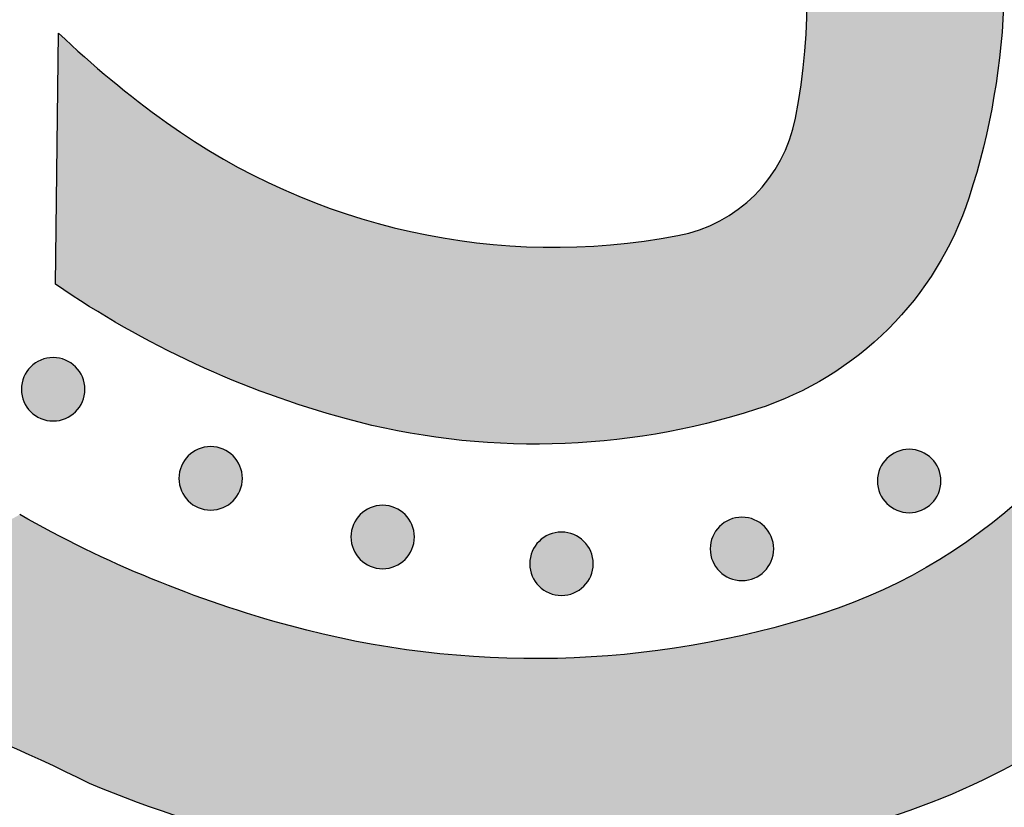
# Model space of a CAD drawing. Header units: millimetres. Extents: x -3873 to -97, y 912 to 4165.
# Tile 366 of 656: x -1880 to -1825, y 2607 to 2651. Entities that reach past the tile are written whole.
import ezdxf

# ---------------------------------------------------------------- set-up
doc = ezdxf.new("R2010")
doc.units = ezdxf.units.MM
doc.layers.add('pattern', color=7, linetype='Continuous', true_color=0x000000)

msp = doc.modelspace()

# ---------------------------------------------------------------- hatches: boundary and pattern name
at = {"layer": 'pattern'}
for points in [[(-1803.34, 2685.458), (-1804.235, 2686.599), (-1805.1, 2687.767), (-1805.933, 2688.962), (-1806.735, 2690.182), (-1807.503, 2691.426), (-1808.236, 2692.693), (-1808.934, 2693.981), (-1809.596, 2695.289), (-1810.22, 2696.615), (-1810.806, 2697.958), (-1811.354, 2699.316), (-1811.863, 2700.687), (-1812.332, 2702.069), (-1812.761, 2703.461), (-1813.151, 2704.862), (-1813.499, 2706.269), (-1813.688, 2704.727), (-1813.918, 2703.187), (-1814.189, 2701.65), (-1814.5, 2700.119), (-1814.852, 2698.594), (-1815.245, 2697.077), (-1815.677, 2695.57), (-1816.15, 2694.074), (-1816.661, 2692.592), (-1817.211, 2691.123), (-1817.799, 2689.671), (-1818.425, 2688.237), (-1819.087, 2686.821), (-1819.785, 2685.425), (-1820.518, 2684.051), (-1821.284, 2682.7), (-1820.304, 2680.9), (-1819.38, 2679.068), (-1818.512, 2677.206), (-1817.703, 2675.316), (-1816.954, 2673.402), (-1816.266, 2671.466), (-1815.639, 2669.512), (-1815.075, 2667.541), (-1814.841, 2666.64), (-1814.622, 2665.733), (-1814.419, 2664.819), (-1814.232, 2663.901), (-1814.061, 2662.977), (-1813.907, 2662.049), (-1813.769, 2661.116), (-1813.648, 2660.18), (-1813.544, 2659.24), (-1813.456, 2658.298), (-1813.386, 2657.353), (-1813.332, 2656.407), (-1813.296, 2655.459), (-1813.277, 2654.51), (-1813.275, 2653.56), (-1813.291, 2652.611), (-1813.324, 2651.661), (-1813.374, 2650.713), (-1813.441, 2649.766), (-1813.525, 2648.822), (-1813.627, 2647.879), (-1813.745, 2646.939), (-1813.88, 2646.002), (-1814.032, 2645.069), (-1814.201, 2644.14), (-1814.386, 2643.216), (-1814.587, 2642.297), (-1814.805, 2641.383), (-1815.038, 2640.475), (-1815.287, 2639.573), (-1815.552, 2638.678), (-1815.832, 2637.79), (-1816.112, 2636.968), (-1816.417, 2636.149), (-1816.748, 2635.334), (-1817.105, 2634.525), (-1817.486, 2633.722), (-1817.893, 2632.927), (-1818.326, 2632.14), (-1818.783, 2631.364), (-1819.264, 2630.599), (-1819.77, 2629.846), (-1820.299, 2629.107), (-1820.852, 2628.382), (-1821.426, 2627.672), (-1822.023, 2626.98), (-1822.641, 2626.305), (-1823.279, 2625.648), (-1823.937, 2625.011), (-1824.613, 2624.395), (-1825.307, 2623.799), (-1826.017, 2623.225), (-1826.743, 2622.674), (-1827.483, 2622.146), (-1828.237, 2621.642), (-1829.003, 2621.162), (-1829.78, 2620.706), (-1830.567, 2620.275), (-1831.363, 2619.87), (-1832.166, 2619.489), (-1832.976, 2619.134), (-1833.792, 2618.805), (-1834.611, 2618.501), (-1835.433, 2618.222), (-1836.322, 2617.944), (-1837.218, 2617.681), (-1838.12, 2617.433), (-1839.029, 2617.201), (-1839.943, 2616.985), (-1840.862, 2616.786), (-1841.787, 2616.602), (-1842.716, 2616.435), (-1843.65, 2616.285), (-1844.586, 2616.151), (-1845.527, 2616.035), (-1846.469, 2615.935), (-1847.414, 2615.852), (-1848.361, 2615.787), (-1849.31, 2615.738), (-1850.259, 2615.707), (-1851.208, 2615.693), (-1852.158, 2615.697), (-1853.107, 2615.717), (-1854.055, 2615.755), (-1855.001, 2615.81), (-1855.946, 2615.882), (-1856.888, 2615.971), (-1857.827, 2616.077), (-1858.763, 2616.2), (-1859.696, 2616.34), (-1860.624, 2616.496), (-1861.547, 2616.668), (-1862.466, 2616.856), (-1863.379, 2617.061), (-1864.286, 2617.281), (-1865.187, 2617.517), (-1867.154, 2618.084), (-1869.106, 2618.714), (-1871.039, 2619.405), (-1872.95, 2620.156), (-1874.836, 2620.968), (-1876.696, 2621.837), (-1878.525, 2622.764), (-1880.322, 2623.746), (-1881.413, 2623.143), (-1882.516, 2622.562), (-1883.631, 2622), (-1884.758, 2621.46), (-1885.895, 2620.94), (-1887.044, 2620.443), (-1888.201, 2619.967), (-1889.368, 2619.513), (-1890.544, 2619.082), (-1891.727, 2618.673), (-1892.917, 2618.287), (-1894.114, 2617.924), (-1895.317, 2617.585), (-1896.525, 2617.268), (-1897.737, 2616.975), (-1898.953, 2616.706), (-1896.046, 2616.011), (-1893.158, 2615.228), (-1890.292, 2614.357), (-1887.453, 2613.4), (-1884.643, 2612.356), (-1881.868, 2611.229), (-1879.131, 2610.019), (-1876.435, 2608.729), (-1875.139, 2608.199), (-1873.826, 2607.696), (-1872.498, 2607.221), (-1871.156, 2606.773), (-1869.8, 2606.354), (-1868.431, 2605.964), (-1867.051, 2605.603), (-1865.66, 2605.273), (-1864.259, 2604.972), (-1862.849, 2604.703), (-1861.431, 2604.465), (-1860.007, 2604.258), (-1858.577, 2604.084), (-1857.142, 2603.941), (-1855.704, 2603.83), (-1854.263, 2603.752), (-1852.821, 2603.706), (-1851.379, 2603.693), (-1849.937, 2603.711), (-1848.497, 2603.762), (-1847.061, 2603.846), (-1845.628, 2603.961), (-1844.2, 2604.108), (-1842.778, 2604.287), (-1841.364, 2604.496), (-1839.958, 2604.737), (-1838.561, 2605.008), (-1837.174, 2605.309), (-1835.798, 2605.639), (-1834.434, 2605.999), (-1833.083, 2606.387), (-1831.745, 2606.803), (-1830.599, 2607.191), (-1829.456, 2607.615), (-1828.32, 2608.074), (-1827.191, 2608.569), (-1826.071, 2609.1), (-1824.961, 2609.665), (-1823.864, 2610.266), (-1822.78, 2610.901), (-1821.713, 2611.57), (-1820.662, 2612.273), (-1819.63, 2613.01), (-1818.618, 2613.778), (-1817.628, 2614.578), (-1816.661, 2615.408), (-1815.718, 2616.268), (-1814.801, 2617.156), (-1813.912, 2618.071), (-1813.05, 2619.012), (-1812.218, 2619.977), (-1811.417, 2620.966), (-1810.647, 2621.977), (-1809.909, 2623.008), (-1809.204, 2624.057), (-1808.533, 2625.124), (-1807.896, 2626.206), (-1807.293, 2627.302), (-1806.726, 2628.411), (-1806.193, 2629.53), (-1805.697, 2630.658), (-1805.235, 2631.794), (-1804.809, 2632.936), (-1804.419, 2634.082), (-1803.911, 2635.719), (-1803.447, 2637.37), (-1803.027, 2639.032), (-1802.652, 2640.705), (-1802.113, 2643.454), (-1801.649, 2646.224), (-1801.261, 2649.013), (-1800.951, 2651.817), (-1800.718, 2654.633), (-1800.564, 2657.458), (-1800.489, 2660.288), (-1800.493, 2663.12), (-1800.576, 2665.951), (-1800.738, 2668.777), (-1800.979, 2671.596), (-1801.298, 2674.403), (-1801.695, 2677.197), (-1802.168, 2679.972), (-1802.717, 2682.727)], [(-1878.324, 2636.637), (-1878.144, 2650.681), (-1876.704, 2649.356), (-1875.218, 2648.08), (-1873.689, 2646.856), (-1872.119, 2645.686), (-1871.368, 2645.16), (-1870.6, 2644.65), (-1869.816, 2644.157), (-1869.017, 2643.682), (-1868.203, 2643.226), (-1867.374, 2642.788), (-1866.533, 2642.371), (-1865.678, 2641.973), (-1864.812, 2641.596), (-1863.934, 2641.241), (-1863.045, 2640.908), (-1862.147, 2640.597), (-1861.24, 2640.308), (-1860.325, 2640.043), (-1859.403, 2639.801), (-1858.475, 2639.583), (-1857.541, 2639.389), (-1856.603, 2639.219), (-1855.661, 2639.073), (-1854.717, 2638.951), (-1853.772, 2638.854), (-1852.826, 2638.781), (-1851.88, 2638.732), (-1850.935, 2638.708), (-1849.993, 2638.707), (-1849.054, 2638.731), (-1848.118, 2638.778), (-1847.187, 2638.848), (-1846.262, 2638.941), (-1845.344, 2639.057), (-1844.432, 2639.195), (-1843.529, 2639.354), (-1843.386, 2639.383), (-1843.243, 2639.414), (-1843.1, 2639.447), (-1842.957, 2639.484), (-1842.813, 2639.523), (-1842.67, 2639.565), (-1842.527, 2639.61), (-1842.384, 2639.658), (-1842.241, 2639.708), (-1842.099, 2639.761), (-1841.957, 2639.818), (-1841.816, 2639.876), (-1841.675, 2639.938), (-1841.535, 2640.003), (-1841.396, 2640.07), (-1841.258, 2640.14), (-1841.121, 2640.213), (-1840.984, 2640.289), (-1840.849, 2640.368), (-1840.715, 2640.449), (-1840.582, 2640.533), (-1840.451, 2640.62), (-1840.321, 2640.709), (-1840.192, 2640.801), (-1840.066, 2640.896), (-1839.94, 2640.993), (-1839.817, 2641.092), (-1839.695, 2641.194), (-1839.576, 2641.299), (-1839.458, 2641.405), (-1839.342, 2641.514), (-1839.229, 2641.626), (-1839.117, 2641.739), (-1839.008, 2641.855), (-1838.901, 2641.972), (-1838.796, 2642.092), (-1838.694, 2642.213), (-1838.594, 2642.336), (-1838.497, 2642.461), (-1838.402, 2642.588), (-1838.31, 2642.716), (-1838.221, 2642.846), (-1838.134, 2642.977), (-1838.049, 2643.11), (-1837.968, 2643.244), (-1837.889, 2643.379), (-1837.813, 2643.515), (-1837.74, 2643.652), (-1837.669, 2643.79), (-1837.602, 2643.929), (-1837.537, 2644.069), (-1837.475, 2644.21), (-1837.416, 2644.351), (-1837.359, 2644.493), (-1837.306, 2644.635), (-1837.255, 2644.777), (-1837.207, 2644.92), (-1837.162, 2645.063), (-1837.12, 2645.206), (-1837.081, 2645.35), (-1837.044, 2645.493), (-1837.01, 2645.636), (-1836.978, 2645.779), (-1836.95, 2645.922), (-1836.789, 2646.825), (-1836.649, 2647.736), (-1836.532, 2648.655), (-1836.437, 2649.579), (-1836.365, 2650.51), (-1836.317, 2651.445), (-1836.292, 2652.385), (-1836.291, 2653.327), (-1836.313, 2654.272), (-1836.36, 2655.218), (-1836.432, 2656.164), (-1836.527, 2657.11), (-1836.647, 2658.054), (-1836.792, 2658.996), (-1836.96, 2659.934), (-1837.153, 2660.868), (-1837.369, 2661.797), (-1837.609, 2662.719), (-1837.873, 2663.635), (-1838.16, 2664.542), (-1838.469, 2665.441), (-1838.801, 2666.33), (-1839.155, 2667.208), (-1839.53, 2668.076), (-1839.926, 2668.931), (-1840.342, 2669.773), (-1840.778, 2670.602), (-1841.234, 2671.417), (-1841.707, 2672.217), (-1842.199, 2673.002), (-1842.707, 2673.771), (-1843.232, 2674.523), (-1844.399, 2676.095), (-1845.62, 2677.626), (-1846.893, 2679.114), (-1848.216, 2680.557), (-1834.172, 2680.712), (-1833.547, 2679.78), (-1832.942, 2678.833), (-1832.355, 2677.872), (-1831.789, 2676.898), (-1831.242, 2675.912), (-1830.717, 2674.913), (-1830.212, 2673.903), (-1829.728, 2672.883), (-1829.266, 2671.852), (-1828.826, 2670.812), (-1828.409, 2669.764), (-1828.014, 2668.708), (-1827.641, 2667.644), (-1827.292, 2666.574), (-1826.965, 2665.499), (-1826.662, 2664.419), (-1826.481, 2663.724), (-1826.313, 2663.025), (-1826.156, 2662.321), (-1826.012, 2661.614), (-1825.881, 2660.902), (-1825.762, 2660.187), (-1825.655, 2659.468), (-1825.562, 2658.747), (-1825.482, 2658.023), (-1825.414, 2657.297), (-1825.36, 2656.569), (-1825.319, 2655.84), (-1825.291, 2655.11), (-1825.276, 2654.379), (-1825.275, 2653.647), (-1825.287, 2652.916), (-1825.312, 2652.184), (-1825.351, 2651.454), (-1825.403, 2650.725), (-1825.468, 2649.997), (-1825.546, 2649.27), (-1825.637, 2648.546), (-1825.741, 2647.825), (-1825.858, 2647.106), (-1825.988, 2646.39), (-1826.131, 2645.678), (-1826.286, 2644.97), (-1826.453, 2644.266), (-1826.633, 2643.566), (-1826.825, 2642.871), (-1827.029, 2642.182), (-1827.245, 2641.498), (-1827.414, 2641), (-1827.599, 2640.503), (-1827.8, 2640.01), (-1828.016, 2639.519), (-1828.247, 2639.033), (-1828.494, 2638.551), (-1828.756, 2638.075), (-1829.033, 2637.604), (-1829.324, 2637.141), (-1829.631, 2636.684), (-1829.951, 2636.236), (-1830.286, 2635.797), (-1830.634, 2635.367), (-1830.996, 2634.948), (-1831.37, 2634.539), (-1831.757, 2634.141), (-1832.155, 2633.755), (-1832.565, 2633.381), (-1832.985, 2633.02), (-1833.416, 2632.673), (-1833.856, 2632.339), (-1834.304, 2632.019), (-1834.761, 2631.713), (-1835.225, 2631.422), (-1835.696, 2631.146), (-1836.173, 2630.885), (-1836.655, 2630.64), (-1837.142, 2630.409), (-1837.633, 2630.194), (-1838.127, 2629.994), (-1838.623, 2629.81), (-1839.122, 2629.641), (-1839.806, 2629.427), (-1840.496, 2629.224), (-1841.191, 2629.034), (-1841.891, 2628.855), (-1842.596, 2628.689), (-1843.304, 2628.535), (-1844.016, 2628.393), (-1844.732, 2628.265), (-1845.451, 2628.149), (-1846.173, 2628.046), (-1846.897, 2627.956), (-1847.624, 2627.879), (-1848.352, 2627.815), (-1849.081, 2627.765), (-1849.812, 2627.728), (-1850.543, 2627.704), (-1851.275, 2627.693), (-1852.006, 2627.696), (-1852.737, 2627.712), (-1853.467, 2627.741), (-1854.197, 2627.783), (-1854.924, 2627.839), (-1855.65, 2627.907), (-1856.374, 2627.989), (-1857.095, 2628.084), (-1857.813, 2628.191), (-1858.528, 2628.311), (-1859.24, 2628.444), (-1859.947, 2628.589), (-1860.651, 2628.747), (-1861.349, 2628.917), (-1862.043, 2629.098), (-1863.123, 2629.404), (-1864.198, 2629.732), (-1865.268, 2630.083), (-1866.33, 2630.458), (-1867.386, 2630.855), (-1868.434, 2631.274), (-1869.473, 2631.716), (-1870.502, 2632.18), (-1871.522, 2632.665), (-1872.531, 2633.172), (-1873.528, 2633.699), (-1874.514, 2634.247), (-1875.487, 2634.816), (-1876.447, 2635.404), (-1877.392, 2636.011)], [(-1877.2, 2629.503), (-1877.228, 2629.476), (-1877.257, 2629.449), (-1877.287, 2629.422), (-1877.318, 2629.396), (-1877.349, 2629.37), (-1877.382, 2629.345), (-1877.415, 2629.32), (-1877.449, 2629.296), (-1877.484, 2629.273), (-1877.52, 2629.25), (-1877.556, 2629.228), (-1877.594, 2629.207), (-1877.632, 2629.187), (-1877.67, 2629.167), (-1877.71, 2629.148), (-1877.75, 2629.13), (-1877.791, 2629.113), (-1877.832, 2629.097), (-1877.874, 2629.082), (-1877.916, 2629.068), (-1877.959, 2629.055), (-1878.003, 2629.043), (-1878.047, 2629.032), (-1878.091, 2629.022), (-1878.136, 2629.013), (-1878.181, 2629.006), (-1878.226, 2628.999), (-1878.271, 2628.994), (-1878.317, 2628.99), (-1878.363, 2628.987), (-1878.409, 2628.985), (-1878.455, 2628.985), (-1878.501, 2628.985), (-1878.547, 2628.987), (-1878.592, 2628.99), (-1878.638, 2628.994), (-1878.683, 2629), (-1878.729, 2629.006), (-1878.774, 2629.014), (-1878.818, 2629.023), (-1878.863, 2629.033), (-1878.906, 2629.044), (-1878.95, 2629.056), (-1878.993, 2629.069), (-1879.035, 2629.083), (-1879.077, 2629.098), (-1879.119, 2629.114), (-1879.159, 2629.131), (-1879.199, 2629.149), (-1879.239, 2629.168), (-1879.278, 2629.188), (-1879.316, 2629.208), (-1879.353, 2629.23), (-1879.389, 2629.252), (-1879.425, 2629.275), (-1879.46, 2629.298), (-1879.494, 2629.322), (-1879.527, 2629.347), (-1879.56, 2629.372), (-1879.591, 2629.398), (-1879.622, 2629.424), (-1879.652, 2629.451), (-1879.681, 2629.478), (-1879.709, 2629.506), (-1879.736, 2629.534), (-1879.764, 2629.563), (-1879.79, 2629.593), (-1879.816, 2629.624), (-1879.842, 2629.655), (-1879.867, 2629.688), (-1879.892, 2629.721), (-1879.916, 2629.755), (-1879.939, 2629.79), (-1879.962, 2629.826), (-1879.984, 2629.862), (-1880.005, 2629.9), (-1880.026, 2629.938), (-1880.045, 2629.976), (-1880.064, 2630.016), (-1880.082, 2630.056), (-1880.099, 2630.097), (-1880.115, 2630.138), (-1880.13, 2630.18), (-1880.144, 2630.222), (-1880.157, 2630.265), (-1880.169, 2630.309), (-1880.18, 2630.353), (-1880.19, 2630.397), (-1880.199, 2630.442), (-1880.206, 2630.487), (-1880.213, 2630.532), (-1880.218, 2630.577), (-1880.222, 2630.623), (-1880.225, 2630.669), (-1880.227, 2630.715), (-1880.227, 2630.761), (-1880.227, 2630.807), (-1880.225, 2630.852), (-1880.222, 2630.898), (-1880.218, 2630.944), (-1880.212, 2630.989), (-1880.206, 2631.035), (-1880.198, 2631.08), (-1880.19, 2631.124), (-1880.18, 2631.169), (-1880.169, 2631.212), (-1880.157, 2631.256), (-1880.143, 2631.299), (-1880.129, 2631.341), (-1880.114, 2631.383), (-1880.098, 2631.425), (-1880.081, 2631.465), (-1880.063, 2631.505), (-1880.044, 2631.545), (-1880.024, 2631.583), (-1880.004, 2631.621), (-1879.983, 2631.659), (-1879.96, 2631.695), (-1879.938, 2631.731), (-1879.914, 2631.766), (-1879.89, 2631.8), (-1879.866, 2631.833), (-1879.84, 2631.866), (-1879.814, 2631.897), (-1879.788, 2631.928), (-1879.761, 2631.958), (-1879.734, 2631.987), (-1879.707, 2632.015), (-1879.679, 2632.042), (-1879.649, 2632.069), (-1879.62, 2632.096), (-1879.589, 2632.122), (-1879.557, 2632.148), (-1879.525, 2632.173), (-1879.491, 2632.198), (-1879.457, 2632.222), (-1879.422, 2632.245), (-1879.387, 2632.268), (-1879.35, 2632.29), (-1879.313, 2632.311), (-1879.275, 2632.332), (-1879.236, 2632.351), (-1879.197, 2632.37), (-1879.156, 2632.388), (-1879.116, 2632.405), (-1879.074, 2632.421), (-1879.032, 2632.436), (-1878.99, 2632.45), (-1878.947, 2632.463), (-1878.903, 2632.475), (-1878.86, 2632.486), (-1878.815, 2632.496), (-1878.771, 2632.505), (-1878.726, 2632.512), (-1878.68, 2632.519), (-1878.635, 2632.524), (-1878.589, 2632.528), (-1878.543, 2632.531), (-1878.498, 2632.533), (-1878.452, 2632.533), (-1878.406, 2632.533), (-1878.36, 2632.531), (-1878.314, 2632.528), (-1878.268, 2632.524), (-1878.223, 2632.518), (-1878.178, 2632.512), (-1878.133, 2632.504), (-1878.088, 2632.495), (-1878.044, 2632.486), (-1878, 2632.475), (-1877.956, 2632.462), (-1877.914, 2632.449), (-1877.871, 2632.435), (-1877.829, 2632.42), (-1877.788, 2632.404), (-1877.747, 2632.387), (-1877.707, 2632.369), (-1877.668, 2632.35), (-1877.629, 2632.33), (-1877.591, 2632.31), (-1877.554, 2632.288), (-1877.517, 2632.266), (-1877.481, 2632.244), (-1877.447, 2632.22), (-1877.412, 2632.196), (-1877.379, 2632.171), (-1877.347, 2632.146), (-1877.315, 2632.12), (-1877.284, 2632.094), (-1877.255, 2632.067), (-1877.226, 2632.04), (-1877.197, 2632.013), (-1877.17, 2631.984), (-1877.143, 2631.955), (-1877.116, 2631.926), (-1877.09, 2631.895), (-1877.064, 2631.863), (-1877.039, 2631.831), (-1877.014, 2631.797), (-1876.99, 2631.763), (-1876.967, 2631.728), (-1876.944, 2631.693), (-1876.922, 2631.656), (-1876.901, 2631.619), (-1876.881, 2631.581), (-1876.861, 2631.542), (-1876.842, 2631.503), (-1876.824, 2631.462), (-1876.807, 2631.422), (-1876.791, 2631.38), (-1876.776, 2631.338), (-1876.762, 2631.296), (-1876.749, 2631.253), (-1876.737, 2631.209), (-1876.726, 2631.166), (-1876.716, 2631.121), (-1876.708, 2631.077), (-1876.7, 2631.032), (-1876.694, 2630.986), (-1876.688, 2630.941), (-1876.684, 2630.895), (-1876.681, 2630.849), (-1876.679, 2630.804), (-1876.679, 2630.758), (-1876.68, 2630.712), (-1876.681, 2630.666), (-1876.684, 2630.62), (-1876.689, 2630.574), (-1876.694, 2630.529), (-1876.7, 2630.484), (-1876.708, 2630.439), (-1876.717, 2630.394), (-1876.727, 2630.35), (-1876.738, 2630.306), (-1876.75, 2630.262), (-1876.763, 2630.219), (-1876.777, 2630.177), (-1876.792, 2630.135), (-1876.808, 2630.094), (-1876.825, 2630.053), (-1876.843, 2630.013), (-1876.862, 2629.974), (-1876.882, 2629.935), (-1876.903, 2629.897), (-1876.924, 2629.86), (-1876.946, 2629.823), (-1876.969, 2629.787), (-1876.992, 2629.752), (-1877.016, 2629.718), (-1877.041, 2629.685), (-1877.066, 2629.653), (-1877.092, 2629.621), (-1877.118, 2629.59), (-1877.145, 2629.561), (-1877.172, 2629.532)], [(-1868.393, 2624.52), (-1868.421, 2624.492), (-1868.45, 2624.465), (-1868.48, 2624.438), (-1868.511, 2624.412), (-1868.542, 2624.386), (-1868.575, 2624.361), (-1868.608, 2624.337), (-1868.642, 2624.313), (-1868.677, 2624.289), (-1868.713, 2624.267), (-1868.749, 2624.245), (-1868.787, 2624.223), (-1868.825, 2624.203), (-1868.863, 2624.183), (-1868.903, 2624.164), (-1868.943, 2624.147), (-1868.984, 2624.13), (-1869.025, 2624.113), (-1869.067, 2624.098), (-1869.11, 2624.084), (-1869.153, 2624.071), (-1869.196, 2624.059), (-1869.24, 2624.048), (-1869.284, 2624.039), (-1869.329, 2624.03), (-1869.374, 2624.022), (-1869.419, 2624.016), (-1869.465, 2624.011), (-1869.51, 2624.006), (-1869.556, 2624.003), (-1869.602, 2624.002), (-1869.648, 2624.001), (-1869.694, 2624.002), (-1869.74, 2624.004), (-1869.785, 2624.007), (-1869.831, 2624.011), (-1869.877, 2624.016), (-1869.922, 2624.023), (-1869.967, 2624.03), (-1870.011, 2624.039), (-1870.056, 2624.049), (-1870.1, 2624.06), (-1870.143, 2624.072), (-1870.186, 2624.085), (-1870.228, 2624.099), (-1870.27, 2624.115), (-1870.312, 2624.131), (-1870.352, 2624.148), (-1870.392, 2624.166), (-1870.432, 2624.185), (-1870.471, 2624.204), (-1870.509, 2624.225), (-1870.546, 2624.246), (-1870.582, 2624.268), (-1870.618, 2624.291), (-1870.653, 2624.314), (-1870.687, 2624.338), (-1870.72, 2624.363), (-1870.753, 2624.388), (-1870.784, 2624.414), (-1870.815, 2624.44), (-1870.845, 2624.467), (-1870.874, 2624.494), (-1870.902, 2624.522), (-1870.929, 2624.55), (-1870.957, 2624.579), (-1870.983, 2624.609), (-1871.01, 2624.64), (-1871.035, 2624.671), (-1871.06, 2624.704), (-1871.085, 2624.737), (-1871.109, 2624.771), (-1871.132, 2624.806), (-1871.155, 2624.842), (-1871.177, 2624.879), (-1871.198, 2624.916), (-1871.219, 2624.954), (-1871.239, 2624.993), (-1871.257, 2625.032), (-1871.275, 2625.072), (-1871.292, 2625.113), (-1871.308, 2625.154), (-1871.323, 2625.196), (-1871.337, 2625.239), (-1871.35, 2625.282), (-1871.362, 2625.325), (-1871.373, 2625.369), (-1871.383, 2625.413), (-1871.392, 2625.458), (-1871.4, 2625.503), (-1871.406, 2625.548), (-1871.411, 2625.594), (-1871.415, 2625.639), (-1871.418, 2625.685), (-1871.42, 2625.731), (-1871.421, 2625.777), (-1871.42, 2625.823), (-1871.418, 2625.869), (-1871.415, 2625.915), (-1871.411, 2625.96), (-1871.406, 2626.006), (-1871.399, 2626.051), (-1871.391, 2626.096), (-1871.383, 2626.141), (-1871.373, 2626.185), (-1871.362, 2626.229), (-1871.35, 2626.272), (-1871.336, 2626.315), (-1871.322, 2626.358), (-1871.307, 2626.4), (-1871.291, 2626.441), (-1871.274, 2626.482), (-1871.256, 2626.522), (-1871.237, 2626.561), (-1871.217, 2626.6), (-1871.197, 2626.638), (-1871.176, 2626.675), (-1871.154, 2626.712), (-1871.131, 2626.747), (-1871.107, 2626.782), (-1871.083, 2626.816), (-1871.059, 2626.849), (-1871.033, 2626.882), (-1871.008, 2626.913), (-1870.981, 2626.944), (-1870.955, 2626.974), (-1870.927, 2627.003), (-1870.9, 2627.031), (-1870.872, 2627.059), (-1870.843, 2627.086), (-1870.813, 2627.113), (-1870.782, 2627.139), (-1870.75, 2627.164), (-1870.718, 2627.19), (-1870.684, 2627.214), (-1870.65, 2627.238), (-1870.615, 2627.262), (-1870.58, 2627.284), (-1870.543, 2627.306), (-1870.506, 2627.328), (-1870.468, 2627.348), (-1870.429, 2627.368), (-1870.39, 2627.387), (-1870.35, 2627.404), (-1870.309, 2627.421), (-1870.267, 2627.437), (-1870.225, 2627.453), (-1870.183, 2627.467), (-1870.14, 2627.48), (-1870.097, 2627.492), (-1870.053, 2627.503), (-1870.008, 2627.512), (-1869.964, 2627.521), (-1869.919, 2627.529), (-1869.873, 2627.535), (-1869.828, 2627.54), (-1869.782, 2627.545), (-1869.737, 2627.547), (-1869.691, 2627.549), (-1869.645, 2627.55), (-1869.599, 2627.549), (-1869.553, 2627.547), (-1869.507, 2627.544), (-1869.461, 2627.54), (-1869.416, 2627.535), (-1869.371, 2627.528), (-1869.326, 2627.521), (-1869.281, 2627.512), (-1869.237, 2627.502), (-1869.193, 2627.491), (-1869.15, 2627.479), (-1869.107, 2627.466), (-1869.064, 2627.452), (-1869.022, 2627.436), (-1868.981, 2627.42), (-1868.94, 2627.403), (-1868.9, 2627.385), (-1868.861, 2627.366), (-1868.822, 2627.347), (-1868.784, 2627.326), (-1868.747, 2627.305), (-1868.71, 2627.283), (-1868.675, 2627.26), (-1868.64, 2627.237), (-1868.606, 2627.212), (-1868.572, 2627.188), (-1868.54, 2627.163), (-1868.508, 2627.137), (-1868.478, 2627.11), (-1868.448, 2627.084), (-1868.419, 2627.057), (-1868.391, 2627.029), (-1868.363, 2627.001), (-1868.336, 2626.972), (-1868.309, 2626.942), (-1868.283, 2626.911), (-1868.257, 2626.879), (-1868.232, 2626.847), (-1868.207, 2626.814), (-1868.183, 2626.78), (-1868.16, 2626.745), (-1868.137, 2626.709), (-1868.115, 2626.672), (-1868.094, 2626.635), (-1868.074, 2626.597), (-1868.054, 2626.558), (-1868.035, 2626.519), (-1868.017, 2626.479), (-1868, 2626.438), (-1867.984, 2626.397), (-1867.969, 2626.355), (-1867.955, 2626.312), (-1867.942, 2626.269), (-1867.93, 2626.226), (-1867.919, 2626.182), (-1867.909, 2626.138), (-1867.901, 2626.093), (-1867.893, 2626.048), (-1867.887, 2626.003), (-1867.881, 2625.957), (-1867.877, 2625.912), (-1867.874, 2625.866), (-1867.873, 2625.82), (-1867.872, 2625.774), (-1867.873, 2625.728), (-1867.874, 2625.682), (-1867.877, 2625.636), (-1867.882, 2625.591), (-1867.887, 2625.545), (-1867.893, 2625.5), (-1867.901, 2625.455), (-1867.91, 2625.41), (-1867.92, 2625.366), (-1867.931, 2625.322), (-1867.943, 2625.279), (-1867.956, 2625.236), (-1867.97, 2625.193), (-1867.985, 2625.151), (-1868.001, 2625.11), (-1868.019, 2625.069), (-1868.037, 2625.029), (-1868.055, 2624.99), (-1868.075, 2624.951), (-1868.096, 2624.913), (-1868.117, 2624.876), (-1868.139, 2624.839), (-1868.162, 2624.804), (-1868.185, 2624.769), (-1868.209, 2624.735), (-1868.234, 2624.701), (-1868.259, 2624.669), (-1868.285, 2624.637), (-1868.311, 2624.607), (-1868.338, 2624.577), (-1868.365, 2624.548)], [(-1829.339, 2624.372), (-1829.367, 2624.345), (-1829.396, 2624.318), (-1829.426, 2624.291), (-1829.457, 2624.265), (-1829.488, 2624.239), (-1829.521, 2624.214), (-1829.554, 2624.189), (-1829.588, 2624.165), (-1829.623, 2624.142), (-1829.659, 2624.119), (-1829.695, 2624.097), (-1829.733, 2624.076), (-1829.771, 2624.055), (-1829.809, 2624.036), (-1829.849, 2624.017), (-1829.889, 2623.999), (-1829.93, 2623.982), (-1829.971, 2623.966), (-1830.013, 2623.951), (-1830.056, 2623.937), (-1830.099, 2623.924), (-1830.142, 2623.912), (-1830.186, 2623.901), (-1830.23, 2623.891), (-1830.275, 2623.882), (-1830.32, 2623.875), (-1830.365, 2623.868), (-1830.411, 2623.863), (-1830.456, 2623.859), (-1830.502, 2623.856), (-1830.548, 2623.854), (-1830.594, 2623.854), (-1830.64, 2623.854), (-1830.686, 2623.856), (-1830.731, 2623.859), (-1830.777, 2623.863), (-1830.823, 2623.869), (-1830.868, 2623.875), (-1830.913, 2623.883), (-1830.957, 2623.892), (-1831.002, 2623.902), (-1831.046, 2623.913), (-1831.089, 2623.925), (-1831.132, 2623.938), (-1831.174, 2623.952), (-1831.216, 2623.967), (-1831.258, 2623.983), (-1831.298, 2624), (-1831.339, 2624.018), (-1831.378, 2624.037), (-1831.417, 2624.057), (-1831.455, 2624.077), (-1831.492, 2624.099), (-1831.528, 2624.121), (-1831.564, 2624.144), (-1831.599, 2624.167), (-1831.633, 2624.191), (-1831.666, 2624.216), (-1831.699, 2624.241), (-1831.73, 2624.267), (-1831.761, 2624.293), (-1831.791, 2624.32), (-1831.82, 2624.347), (-1831.848, 2624.375), (-1831.876, 2624.403), (-1831.903, 2624.432), (-1831.929, 2624.462), (-1831.956, 2624.492), (-1831.981, 2624.524), (-1832.007, 2624.557), (-1832.031, 2624.59), (-1832.055, 2624.624), (-1832.079, 2624.659), (-1832.101, 2624.695), (-1832.123, 2624.731), (-1832.144, 2624.768), (-1832.165, 2624.806), (-1832.185, 2624.845), (-1832.203, 2624.885), (-1832.221, 2624.925), (-1832.238, 2624.966), (-1832.254, 2625.007), (-1832.269, 2625.049), (-1832.283, 2625.091), (-1832.297, 2625.134), (-1832.309, 2625.178), (-1832.319, 2625.222), (-1832.329, 2625.266), (-1832.338, 2625.311), (-1832.346, 2625.356), (-1832.352, 2625.401), (-1832.357, 2625.446), (-1832.361, 2625.492), (-1832.364, 2625.538), (-1832.366, 2625.584), (-1832.367, 2625.63), (-1832.366, 2625.676), (-1832.364, 2625.721), (-1832.361, 2625.767), (-1832.357, 2625.813), (-1832.352, 2625.858), (-1832.345, 2625.904), (-1832.337, 2625.949), (-1832.329, 2625.993), (-1832.319, 2626.037), (-1832.308, 2626.081), (-1832.296, 2626.125), (-1832.283, 2626.168), (-1832.268, 2626.21), (-1832.253, 2626.252), (-1832.237, 2626.293), (-1832.22, 2626.334), (-1832.202, 2626.374), (-1832.183, 2626.414), (-1832.164, 2626.452), (-1832.143, 2626.49), (-1832.122, 2626.528), (-1832.1, 2626.564), (-1832.077, 2626.6), (-1832.053, 2626.635), (-1832.029, 2626.669), (-1832.005, 2626.702), (-1831.979, 2626.735), (-1831.954, 2626.766), (-1831.927, 2626.797), (-1831.901, 2626.827), (-1831.873, 2626.856), (-1831.846, 2626.884), (-1831.818, 2626.911), (-1831.789, 2626.938), (-1831.759, 2626.965), (-1831.728, 2626.991), (-1831.696, 2627.017), (-1831.664, 2627.042), (-1831.631, 2627.067), (-1831.596, 2627.091), (-1831.561, 2627.114), (-1831.526, 2627.137), (-1831.489, 2627.159), (-1831.452, 2627.18), (-1831.414, 2627.201), (-1831.375, 2627.22), (-1831.336, 2627.239), (-1831.296, 2627.257), (-1831.255, 2627.274), (-1831.213, 2627.29), (-1831.172, 2627.305), (-1831.129, 2627.319), (-1831.086, 2627.332), (-1831.043, 2627.344), (-1830.999, 2627.355), (-1830.954, 2627.365), (-1830.91, 2627.374), (-1830.865, 2627.381), (-1830.819, 2627.388), (-1830.774, 2627.393), (-1830.728, 2627.397), (-1830.683, 2627.4), (-1830.637, 2627.402), (-1830.591, 2627.402), (-1830.545, 2627.402), (-1830.499, 2627.4), (-1830.453, 2627.397), (-1830.408, 2627.393), (-1830.362, 2627.387), (-1830.317, 2627.381), (-1830.272, 2627.373), (-1830.227, 2627.364), (-1830.183, 2627.355), (-1830.139, 2627.344), (-1830.096, 2627.331), (-1830.053, 2627.318), (-1830.01, 2627.304), (-1829.968, 2627.289), (-1829.927, 2627.273), (-1829.886, 2627.256), (-1829.846, 2627.238), (-1829.807, 2627.219), (-1829.768, 2627.199), (-1829.73, 2627.179), (-1829.693, 2627.157), (-1829.656, 2627.135), (-1829.621, 2627.113), (-1829.586, 2627.089), (-1829.552, 2627.065), (-1829.518, 2627.04), (-1829.486, 2627.015), (-1829.454, 2626.989), (-1829.424, 2626.963), (-1829.394, 2626.936), (-1829.365, 2626.909), (-1829.337, 2626.882), (-1829.309, 2626.853), (-1829.282, 2626.824), (-1829.255, 2626.794), (-1829.229, 2626.764), (-1829.203, 2626.732), (-1829.178, 2626.7), (-1829.153, 2626.666), (-1829.129, 2626.632), (-1829.106, 2626.597), (-1829.083, 2626.562), (-1829.061, 2626.525), (-1829.04, 2626.488), (-1829.02, 2626.45), (-1829, 2626.411), (-1828.981, 2626.371), (-1828.963, 2626.331), (-1828.946, 2626.291), (-1828.93, 2626.249), (-1828.915, 2626.207), (-1828.901, 2626.165), (-1828.888, 2626.122), (-1828.876, 2626.078), (-1828.865, 2626.034), (-1828.855, 2625.99), (-1828.847, 2625.945), (-1828.839, 2625.901), (-1828.833, 2625.855), (-1828.827, 2625.81), (-1828.823, 2625.764), (-1828.82, 2625.718), (-1828.819, 2625.672), (-1828.818, 2625.627), (-1828.819, 2625.581), (-1828.82, 2625.535), (-1828.823, 2625.489), (-1828.828, 2625.443), (-1828.833, 2625.398), (-1828.84, 2625.353), (-1828.847, 2625.308), (-1828.856, 2625.263), (-1828.866, 2625.219), (-1828.877, 2625.175), (-1828.889, 2625.131), (-1828.902, 2625.088), (-1828.916, 2625.046), (-1828.931, 2625.004), (-1828.948, 2624.963), (-1828.965, 2624.922), (-1828.983, 2624.882), (-1829.001, 2624.842), (-1829.021, 2624.804), (-1829.042, 2624.766), (-1829.063, 2624.729), (-1829.085, 2624.692), (-1829.108, 2624.656), (-1829.131, 2624.621), (-1829.155, 2624.587), (-1829.18, 2624.554), (-1829.205, 2624.522), (-1829.231, 2624.49), (-1829.257, 2624.459), (-1829.284, 2624.429), (-1829.311, 2624.401)], [(-1858.777, 2621.242), (-1858.805, 2621.214), (-1858.834, 2621.187), (-1858.864, 2621.16), (-1858.895, 2621.134), (-1858.926, 2621.108), (-1858.959, 2621.083), (-1858.992, 2621.059), (-1859.026, 2621.035), (-1859.061, 2621.011), (-1859.097, 2620.988), (-1859.133, 2620.966), (-1859.171, 2620.945), (-1859.209, 2620.925), (-1859.247, 2620.905), (-1859.287, 2620.886), (-1859.327, 2620.868), (-1859.368, 2620.851), (-1859.409, 2620.835), (-1859.451, 2620.82), (-1859.493, 2620.806), (-1859.536, 2620.793), (-1859.58, 2620.781), (-1859.624, 2620.77), (-1859.668, 2620.76), (-1859.713, 2620.752), (-1859.758, 2620.744), (-1859.803, 2620.738), (-1859.848, 2620.732), (-1859.894, 2620.728), (-1859.94, 2620.725), (-1859.986, 2620.724), (-1860.032, 2620.723), (-1860.078, 2620.724), (-1860.124, 2620.726), (-1860.169, 2620.729), (-1860.215, 2620.733), (-1860.26, 2620.738), (-1860.306, 2620.745), (-1860.351, 2620.752), (-1860.395, 2620.761), (-1860.44, 2620.771), (-1860.483, 2620.782), (-1860.527, 2620.794), (-1860.57, 2620.807), (-1860.612, 2620.821), (-1860.654, 2620.836), (-1860.696, 2620.853), (-1860.736, 2620.87), (-1860.776, 2620.888), (-1860.816, 2620.907), (-1860.855, 2620.926), (-1860.892, 2620.947), (-1860.93, 2620.968), (-1860.966, 2620.99), (-1861.002, 2621.013), (-1861.037, 2621.036), (-1861.071, 2621.06), (-1861.104, 2621.085), (-1861.137, 2621.11), (-1861.168, 2621.136), (-1861.199, 2621.162), (-1861.229, 2621.189), (-1861.258, 2621.216), (-1861.286, 2621.244), (-1861.313, 2621.272), (-1861.341, 2621.301), (-1861.367, 2621.331), (-1861.393, 2621.362), (-1861.419, 2621.393), (-1861.444, 2621.426), (-1861.469, 2621.459), (-1861.493, 2621.493), (-1861.516, 2621.528), (-1861.539, 2621.564), (-1861.561, 2621.601), (-1861.582, 2621.638), (-1861.603, 2621.676), (-1861.622, 2621.715), (-1861.641, 2621.754), (-1861.659, 2621.794), (-1861.676, 2621.835), (-1861.692, 2621.876), (-1861.707, 2621.918), (-1861.721, 2621.961), (-1861.734, 2622.004), (-1861.746, 2622.047), (-1861.757, 2622.091), (-1861.767, 2622.135), (-1861.776, 2622.18), (-1861.783, 2622.225), (-1861.79, 2622.27), (-1861.795, 2622.316), (-1861.799, 2622.361), (-1861.802, 2622.407), (-1861.804, 2622.453), (-1861.804, 2622.499), (-1861.804, 2622.545), (-1861.802, 2622.591), (-1861.799, 2622.637), (-1861.795, 2622.682), (-1861.789, 2622.728), (-1861.783, 2622.773), (-1861.775, 2622.818), (-1861.767, 2622.862), (-1861.757, 2622.907), (-1861.746, 2622.951), (-1861.734, 2622.994), (-1861.72, 2623.037), (-1861.706, 2623.08), (-1861.691, 2623.121), (-1861.675, 2623.163), (-1861.658, 2623.204), (-1861.64, 2623.244), (-1861.621, 2623.283), (-1861.601, 2623.322), (-1861.581, 2623.36), (-1861.56, 2623.397), (-1861.537, 2623.433), (-1861.515, 2623.469), (-1861.491, 2623.504), (-1861.467, 2623.538), (-1861.442, 2623.571), (-1861.417, 2623.604), (-1861.391, 2623.635), (-1861.365, 2623.666), (-1861.338, 2623.696), (-1861.311, 2623.725), (-1861.284, 2623.753), (-1861.256, 2623.781), (-1861.226, 2623.808), (-1861.197, 2623.834), (-1861.166, 2623.861), (-1861.134, 2623.886), (-1861.102, 2623.912), (-1861.068, 2623.936), (-1861.034, 2623.96), (-1860.999, 2623.984), (-1860.964, 2624.006), (-1860.927, 2624.028), (-1860.89, 2624.05), (-1860.852, 2624.07), (-1860.813, 2624.09), (-1860.774, 2624.108), (-1860.733, 2624.126), (-1860.693, 2624.143), (-1860.651, 2624.159), (-1860.609, 2624.174), (-1860.567, 2624.189), (-1860.524, 2624.202), (-1860.48, 2624.214), (-1860.437, 2624.225), (-1860.392, 2624.234), (-1860.348, 2624.243), (-1860.303, 2624.251), (-1860.257, 2624.257), (-1860.212, 2624.262), (-1860.166, 2624.266), (-1860.12, 2624.269), (-1860.075, 2624.271), (-1860.029, 2624.272), (-1859.983, 2624.271), (-1859.937, 2624.269), (-1859.891, 2624.266), (-1859.845, 2624.262), (-1859.8, 2624.257), (-1859.755, 2624.25), (-1859.71, 2624.243), (-1859.665, 2624.234), (-1859.621, 2624.224), (-1859.577, 2624.213), (-1859.533, 2624.201), (-1859.49, 2624.188), (-1859.448, 2624.173), (-1859.406, 2624.158), (-1859.365, 2624.142), (-1859.324, 2624.125), (-1859.284, 2624.107), (-1859.245, 2624.088), (-1859.206, 2624.069), (-1859.168, 2624.048), (-1859.131, 2624.027), (-1859.094, 2624.005), (-1859.058, 2623.982), (-1859.024, 2623.959), (-1858.989, 2623.934), (-1858.956, 2623.91), (-1858.924, 2623.884), (-1858.892, 2623.859), (-1858.861, 2623.832), (-1858.832, 2623.806), (-1858.803, 2623.778), (-1858.774, 2623.751), (-1858.747, 2623.723), (-1858.72, 2623.694), (-1858.693, 2623.664), (-1858.667, 2623.633), (-1858.641, 2623.601), (-1858.616, 2623.569), (-1858.591, 2623.536), (-1858.567, 2623.502), (-1858.544, 2623.467), (-1858.521, 2623.431), (-1858.499, 2623.394), (-1858.478, 2623.357), (-1858.458, 2623.319), (-1858.438, 2623.28), (-1858.419, 2623.241), (-1858.401, 2623.201), (-1858.384, 2623.16), (-1858.368, 2623.119), (-1858.353, 2623.077), (-1858.339, 2623.034), (-1858.326, 2622.991), (-1858.314, 2622.948), (-1858.303, 2622.904), (-1858.293, 2622.859), (-1858.284, 2622.815), (-1858.277, 2622.77), (-1858.27, 2622.725), (-1858.265, 2622.679), (-1858.261, 2622.633), (-1858.258, 2622.588), (-1858.256, 2622.542), (-1858.256, 2622.496), (-1858.257, 2622.45), (-1858.258, 2622.404), (-1858.261, 2622.358), (-1858.266, 2622.313), (-1858.271, 2622.267), (-1858.277, 2622.222), (-1858.285, 2622.177), (-1858.294, 2622.132), (-1858.304, 2622.088), (-1858.315, 2622.044), (-1858.327, 2622.001), (-1858.34, 2621.958), (-1858.354, 2621.915), (-1858.369, 2621.873), (-1858.385, 2621.832), (-1858.402, 2621.791), (-1858.42, 2621.751), (-1858.439, 2621.712), (-1858.459, 2621.673), (-1858.48, 2621.635), (-1858.501, 2621.598), (-1858.523, 2621.561), (-1858.546, 2621.526), (-1858.569, 2621.491), (-1858.593, 2621.457), (-1858.618, 2621.423), (-1858.643, 2621.391), (-1858.669, 2621.359), (-1858.695, 2621.329), (-1858.722, 2621.299), (-1858.749, 2621.27)], [(-1838.687, 2620.573), (-1838.715, 2620.545), (-1838.744, 2620.518), (-1838.774, 2620.492), (-1838.805, 2620.465), (-1838.837, 2620.44), (-1838.869, 2620.415), (-1838.902, 2620.39), (-1838.937, 2620.366), (-1838.971, 2620.342), (-1839.007, 2620.32), (-1839.044, 2620.298), (-1839.081, 2620.277), (-1839.119, 2620.256), (-1839.158, 2620.236), (-1839.197, 2620.218), (-1839.237, 2620.2), (-1839.278, 2620.183), (-1839.319, 2620.167), (-1839.361, 2620.152), (-1839.404, 2620.138), (-1839.447, 2620.124), (-1839.49, 2620.112), (-1839.534, 2620.102), (-1839.579, 2620.092), (-1839.623, 2620.083), (-1839.668, 2620.075), (-1839.713, 2620.069), (-1839.759, 2620.064), (-1839.805, 2620.06), (-1839.85, 2620.057), (-1839.896, 2620.055), (-1839.942, 2620.054), (-1839.988, 2620.055), (-1840.034, 2620.057), (-1840.08, 2620.06), (-1840.125, 2620.064), (-1840.171, 2620.069), (-1840.216, 2620.076), (-1840.261, 2620.084), (-1840.306, 2620.092), (-1840.35, 2620.102), (-1840.394, 2620.113), (-1840.437, 2620.125), (-1840.48, 2620.138), (-1840.523, 2620.153), (-1840.565, 2620.168), (-1840.606, 2620.184), (-1840.647, 2620.201), (-1840.687, 2620.219), (-1840.726, 2620.238), (-1840.765, 2620.258), (-1840.803, 2620.278), (-1840.84, 2620.299), (-1840.877, 2620.321), (-1840.912, 2620.344), (-1840.947, 2620.368), (-1840.981, 2620.392), (-1841.015, 2620.416), (-1841.047, 2620.442), (-1841.079, 2620.467), (-1841.109, 2620.494), (-1841.139, 2620.52), (-1841.168, 2620.548), (-1841.196, 2620.575), (-1841.224, 2620.603), (-1841.251, 2620.632), (-1841.278, 2620.662), (-1841.304, 2620.693), (-1841.33, 2620.725), (-1841.355, 2620.757), (-1841.379, 2620.79), (-1841.403, 2620.825), (-1841.427, 2620.86), (-1841.45, 2620.895), (-1841.472, 2620.932), (-1841.493, 2620.969), (-1841.513, 2621.007), (-1841.533, 2621.046), (-1841.552, 2621.085), (-1841.57, 2621.125), (-1841.587, 2621.166), (-1841.603, 2621.208), (-1841.618, 2621.249), (-1841.632, 2621.292), (-1841.645, 2621.335), (-1841.657, 2621.378), (-1841.668, 2621.422), (-1841.678, 2621.467), (-1841.686, 2621.511), (-1841.694, 2621.556), (-1841.7, 2621.602), (-1841.706, 2621.647), (-1841.71, 2621.693), (-1841.713, 2621.738), (-1841.714, 2621.784), (-1841.715, 2621.83), (-1841.714, 2621.876), (-1841.712, 2621.922), (-1841.709, 2621.968), (-1841.705, 2622.013), (-1841.7, 2622.059), (-1841.693, 2622.104), (-1841.686, 2622.149), (-1841.677, 2622.194), (-1841.667, 2622.238), (-1841.656, 2622.282), (-1841.644, 2622.325), (-1841.631, 2622.368), (-1841.617, 2622.411), (-1841.602, 2622.453), (-1841.585, 2622.494), (-1841.568, 2622.535), (-1841.55, 2622.575), (-1841.532, 2622.614), (-1841.512, 2622.653), (-1841.491, 2622.691), (-1841.47, 2622.728), (-1841.448, 2622.765), (-1841.425, 2622.8), (-1841.402, 2622.835), (-1841.378, 2622.869), (-1841.353, 2622.903), (-1841.328, 2622.935), (-1841.302, 2622.967), (-1841.276, 2622.997), (-1841.249, 2623.027), (-1841.222, 2623.056), (-1841.194, 2623.084), (-1841.166, 2623.112), (-1841.137, 2623.139), (-1841.107, 2623.166), (-1841.076, 2623.192), (-1841.045, 2623.218), (-1841.012, 2623.243), (-1840.979, 2623.268), (-1840.945, 2623.292), (-1840.91, 2623.315), (-1840.874, 2623.338), (-1840.838, 2623.36), (-1840.8, 2623.381), (-1840.762, 2623.401), (-1840.723, 2623.421), (-1840.684, 2623.44), (-1840.644, 2623.458), (-1840.603, 2623.475), (-1840.562, 2623.491), (-1840.52, 2623.506), (-1840.477, 2623.52), (-1840.434, 2623.533), (-1840.391, 2623.545), (-1840.347, 2623.556), (-1840.303, 2623.566), (-1840.258, 2623.574), (-1840.213, 2623.582), (-1840.168, 2623.588), (-1840.122, 2623.594), (-1840.077, 2623.598), (-1840.031, 2623.601), (-1839.985, 2623.602), (-1839.939, 2623.603), (-1839.893, 2623.602), (-1839.847, 2623.601), (-1839.801, 2623.598), (-1839.756, 2623.593), (-1839.71, 2623.588), (-1839.665, 2623.581), (-1839.62, 2623.574), (-1839.576, 2623.565), (-1839.531, 2623.555), (-1839.487, 2623.544), (-1839.444, 2623.532), (-1839.401, 2623.519), (-1839.358, 2623.505), (-1839.317, 2623.49), (-1839.275, 2623.473), (-1839.234, 2623.456), (-1839.194, 2623.438), (-1839.155, 2623.42), (-1839.116, 2623.4), (-1839.078, 2623.379), (-1839.041, 2623.358), (-1839.005, 2623.336), (-1838.969, 2623.313), (-1838.934, 2623.29), (-1838.9, 2623.266), (-1838.867, 2623.241), (-1838.834, 2623.216), (-1838.803, 2623.19), (-1838.772, 2623.164), (-1838.742, 2623.137), (-1838.713, 2623.11), (-1838.685, 2623.082), (-1838.657, 2623.054), (-1838.63, 2623.025), (-1838.604, 2622.995), (-1838.577, 2622.964), (-1838.552, 2622.933), (-1838.526, 2622.9), (-1838.502, 2622.867), (-1838.478, 2622.833), (-1838.454, 2622.798), (-1838.432, 2622.762), (-1838.41, 2622.726), (-1838.388, 2622.688), (-1838.368, 2622.65), (-1838.348, 2622.612), (-1838.33, 2622.572), (-1838.312, 2622.532), (-1838.295, 2622.491), (-1838.279, 2622.45), (-1838.264, 2622.408), (-1838.249, 2622.365), (-1838.236, 2622.322), (-1838.224, 2622.279), (-1838.213, 2622.235), (-1838.204, 2622.191), (-1838.195, 2622.146), (-1838.187, 2622.101), (-1838.181, 2622.056), (-1838.176, 2622.01), (-1838.172, 2621.965), (-1838.169, 2621.919), (-1838.167, 2621.873), (-1838.166, 2621.827), (-1838.167, 2621.781), (-1838.169, 2621.735), (-1838.172, 2621.69), (-1838.176, 2621.644), (-1838.181, 2621.598), (-1838.188, 2621.553), (-1838.195, 2621.508), (-1838.204, 2621.464), (-1838.214, 2621.419), (-1838.225, 2621.375), (-1838.237, 2621.332), (-1838.25, 2621.289), (-1838.265, 2621.247), (-1838.28, 2621.205), (-1838.296, 2621.163), (-1838.313, 2621.123), (-1838.331, 2621.082), (-1838.35, 2621.043), (-1838.369, 2621.004), (-1838.39, 2620.966), (-1838.411, 2620.929), (-1838.433, 2620.893), (-1838.456, 2620.857), (-1838.48, 2620.822), (-1838.504, 2620.788), (-1838.528, 2620.755), (-1838.554, 2620.722), (-1838.579, 2620.691), (-1838.606, 2620.66), (-1838.632, 2620.63), (-1838.66, 2620.601)], [(-1848.781, 2619.742), (-1848.809, 2619.715), (-1848.838, 2619.688), (-1848.868, 2619.661), (-1848.899, 2619.635), (-1848.93, 2619.609), (-1848.963, 2619.584), (-1848.996, 2619.559), (-1849.03, 2619.535), (-1849.065, 2619.512), (-1849.101, 2619.489), (-1849.137, 2619.467), (-1849.175, 2619.446), (-1849.213, 2619.425), (-1849.251, 2619.406), (-1849.291, 2619.387), (-1849.331, 2619.369), (-1849.372, 2619.352), (-1849.413, 2619.336), (-1849.455, 2619.321), (-1849.497, 2619.307), (-1849.54, 2619.294), (-1849.584, 2619.282), (-1849.628, 2619.271), (-1849.672, 2619.261), (-1849.717, 2619.252), (-1849.762, 2619.245), (-1849.807, 2619.238), (-1849.852, 2619.233), (-1849.898, 2619.229), (-1849.944, 2619.226), (-1849.99, 2619.224), (-1850.036, 2619.224), (-1850.082, 2619.224), (-1850.128, 2619.226), (-1850.173, 2619.229), (-1850.219, 2619.233), (-1850.264, 2619.239), (-1850.31, 2619.245), (-1850.355, 2619.253), (-1850.399, 2619.262), (-1850.444, 2619.272), (-1850.487, 2619.283), (-1850.531, 2619.295), (-1850.574, 2619.308), (-1850.616, 2619.322), (-1850.658, 2619.337), (-1850.7, 2619.353), (-1850.74, 2619.37), (-1850.78, 2619.388), (-1850.82, 2619.407), (-1850.859, 2619.427), (-1850.897, 2619.447), (-1850.934, 2619.469), (-1850.97, 2619.491), (-1851.006, 2619.514), (-1851.041, 2619.537), (-1851.075, 2619.561), (-1851.108, 2619.586), (-1851.141, 2619.611), (-1851.172, 2619.637), (-1851.203, 2619.663), (-1851.233, 2619.69), (-1851.262, 2619.717), (-1851.29, 2619.745), (-1851.317, 2619.773), (-1851.345, 2619.802), (-1851.371, 2619.832), (-1851.397, 2619.862), (-1851.423, 2619.894), (-1851.448, 2619.926), (-1851.473, 2619.96), (-1851.497, 2619.994), (-1851.52, 2620.029), (-1851.543, 2620.065), (-1851.565, 2620.101), (-1851.586, 2620.138), (-1851.607, 2620.176), (-1851.626, 2620.215), (-1851.645, 2620.255), (-1851.663, 2620.295), (-1851.68, 2620.335), (-1851.696, 2620.377), (-1851.711, 2620.419), (-1851.725, 2620.461), (-1851.738, 2620.504), (-1851.75, 2620.548), (-1851.761, 2620.592), (-1851.771, 2620.636), (-1851.78, 2620.681), (-1851.787, 2620.726), (-1851.794, 2620.771), (-1851.799, 2620.816), (-1851.803, 2620.862), (-1851.806, 2620.908), (-1851.808, 2620.954), (-1851.809, 2621), (-1851.808, 2621.046), (-1851.806, 2621.091), (-1851.803, 2621.137), (-1851.799, 2621.183), (-1851.793, 2621.228), (-1851.787, 2621.274), (-1851.779, 2621.318), (-1851.771, 2621.363), (-1851.761, 2621.407), (-1851.75, 2621.451), (-1851.738, 2621.495), (-1851.724, 2621.538), (-1851.71, 2621.58), (-1851.695, 2621.622), (-1851.679, 2621.663), (-1851.662, 2621.704), (-1851.644, 2621.744), (-1851.625, 2621.784), (-1851.605, 2621.822), (-1851.585, 2621.86), (-1851.564, 2621.898), (-1851.541, 2621.934), (-1851.519, 2621.97), (-1851.495, 2622.005), (-1851.471, 2622.039), (-1851.447, 2622.072), (-1851.421, 2622.104), (-1851.395, 2622.136), (-1851.369, 2622.167), (-1851.342, 2622.197), (-1851.315, 2622.226), (-1851.288, 2622.254), (-1851.26, 2622.281), (-1851.231, 2622.308), (-1851.201, 2622.335), (-1851.17, 2622.361), (-1851.138, 2622.387), (-1851.106, 2622.412), (-1851.072, 2622.437), (-1851.038, 2622.461), (-1851.003, 2622.484), (-1850.968, 2622.507), (-1850.931, 2622.529), (-1850.894, 2622.55), (-1850.856, 2622.571), (-1850.817, 2622.59), (-1850.778, 2622.609), (-1850.737, 2622.627), (-1850.697, 2622.644), (-1850.655, 2622.66), (-1850.613, 2622.675), (-1850.571, 2622.689), (-1850.528, 2622.702), (-1850.484, 2622.714), (-1850.441, 2622.725), (-1850.396, 2622.735), (-1850.352, 2622.744), (-1850.307, 2622.751), (-1850.261, 2622.758), (-1850.216, 2622.763), (-1850.17, 2622.767), (-1850.124, 2622.77), (-1850.079, 2622.772), (-1850.033, 2622.772), (-1849.987, 2622.772), (-1849.941, 2622.77), (-1849.895, 2622.767), (-1849.849, 2622.763), (-1849.804, 2622.757), (-1849.759, 2622.751), (-1849.714, 2622.743), (-1849.669, 2622.734), (-1849.625, 2622.724), (-1849.581, 2622.713), (-1849.537, 2622.701), (-1849.495, 2622.688), (-1849.452, 2622.674), (-1849.41, 2622.659), (-1849.369, 2622.643), (-1849.328, 2622.626), (-1849.288, 2622.608), (-1849.249, 2622.589), (-1849.21, 2622.569), (-1849.172, 2622.549), (-1849.135, 2622.527), (-1849.098, 2622.505), (-1849.062, 2622.483), (-1849.028, 2622.459), (-1848.993, 2622.435), (-1848.96, 2622.41), (-1848.928, 2622.385), (-1848.896, 2622.359), (-1848.865, 2622.333), (-1848.836, 2622.306), (-1848.807, 2622.279), (-1848.778, 2622.252), (-1848.751, 2622.223), (-1848.724, 2622.194), (-1848.697, 2622.164), (-1848.671, 2622.134), (-1848.645, 2622.102), (-1848.62, 2622.07), (-1848.595, 2622.036), (-1848.571, 2622.002), (-1848.548, 2621.967), (-1848.525, 2621.931), (-1848.503, 2621.895), (-1848.482, 2621.858), (-1848.462, 2621.82), (-1848.442, 2621.781), (-1848.423, 2621.741), (-1848.405, 2621.701), (-1848.388, 2621.661), (-1848.372, 2621.619), (-1848.357, 2621.577), (-1848.343, 2621.535), (-1848.33, 2621.492), (-1848.318, 2621.448), (-1848.307, 2621.404), (-1848.297, 2621.36), (-1848.289, 2621.315), (-1848.281, 2621.27), (-1848.275, 2621.225), (-1848.269, 2621.18), (-1848.265, 2621.134), (-1848.262, 2621.088), (-1848.26, 2621.042), (-1848.26, 2620.996), (-1848.261, 2620.951), (-1848.262, 2620.905), (-1848.265, 2620.859), (-1848.27, 2620.813), (-1848.275, 2620.768), (-1848.281, 2620.723), (-1848.289, 2620.678), (-1848.298, 2620.633), (-1848.308, 2620.589), (-1848.319, 2620.545), (-1848.331, 2620.501), (-1848.344, 2620.458), (-1848.358, 2620.416), (-1848.373, 2620.374), (-1848.389, 2620.333), (-1848.406, 2620.292), (-1848.424, 2620.252), (-1848.443, 2620.212), (-1848.463, 2620.174), (-1848.484, 2620.136), (-1848.505, 2620.098), (-1848.527, 2620.062), (-1848.55, 2620.026), (-1848.573, 2619.991), (-1848.597, 2619.957), (-1848.622, 2619.924), (-1848.647, 2619.892), (-1848.673, 2619.86), (-1848.699, 2619.829), (-1848.726, 2619.799), (-1848.753, 2619.77)]]:
    msp.add_hatch(color=256, dxfattribs=at).paths.add_polyline_path(points, flags=0)

# ---------------------------------------------------------------- linework, layer by layer
msp.add_line((-1878.324, 2636.637), (-1878.144, 2650.681), dxfattribs=at)
at = {"layer": 'pattern', "extrusion": (0, 0, -1)}
for centre in [(1878.453, 2630.759), (1869.646, 2625.775), (1830.592, 2625.628), (1860.03, 2622.497), (1839.941, 2621.829), (1850.034, 2620.998)]:
    msp.add_circle(centre, 1.774, dxfattribs=at)
at = {"layer": 'pattern'}
for centre, radius, start, end in [((-1873.423, 2652.901), 37.135, 349.1673, 35.6089), ((-1838.972, 2691.801), 56.792, 226.3895, 234.2913), ((-1850.445, 2675.84), 37.135, 234.2913, 280.7328), ((-1845.068, 2647.476), 8.266, 280.7328, 349.1673), ((-1844.792, 2647.199), 42.45, 287.8989, 342.0013), ((-1851.497, 2667.958), 64.266, 247.16631, 287.89887)]:
    msp.add_arc(centre, radius, start, end, dxfattribs=at)
at = {"layer": 'pattern', "extrusion": (0, 0, -1)}
for centre, radius, start, end in [((1865.54, 2653.939), 40.266, 164.9152, 197.9987), ((1844.792, 2647.199), 18.45, 197.9987, 252.1011), ((1844.792, 2647.199), 30.45, 197.9987, 252.1011), ((1848.044, 2680.681), 53.449, 285.1846, 304.5085), ((1851.497, 2667.958), 40.266, 252.1011, 285.1846), ((1848.044, 2680.681), 65.449, 285.18462, 299.55028), ((1851.497, 2667.958), 52.266, 252.1011, 285.1846), ((1920.485, 2520.16), 98.918, 102.57243, 116.44337), ((1654.795, 2907.856), 387.7, 270.30942, 310.77353), ((1920.485, 2520.16), 94.918, 97.56403, 118.57439)]:
    msp.add_arc(centre, radius, start, end, dxfattribs=at)

doc.saveas('drawing.dxf')
